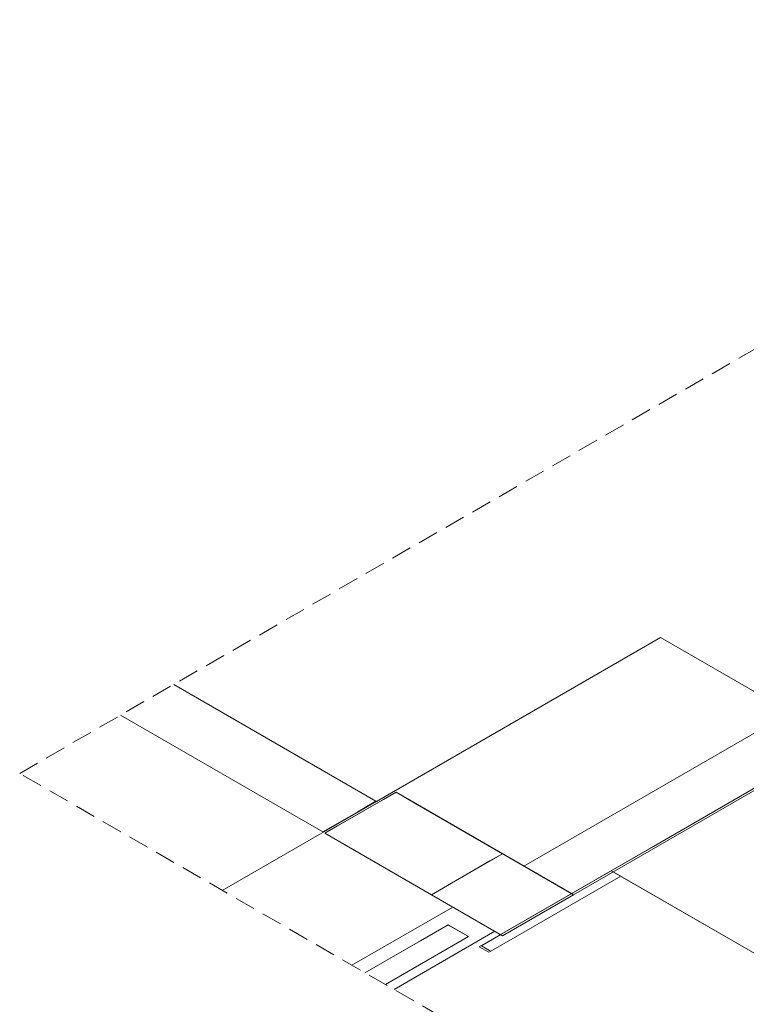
# Model space of a CAD drawing. Header units: millimetres. Extents: x 2 to 902, y -447 to 199.
# Tile 380 of 656: x 88 to 95, y 58 to 68. Entities that reach past the tile are written whole.
import ezdxf

# ---------------------------------------------------------------- set-up
doc = ezdxf.new("R2010")
doc.units = ezdxf.units.MM
doc.header["$MEASUREMENT"] = 0
doc.linetypes.add('JIS_02_2.0', pattern=[0.3, 0.2, -0.1])
for name, color, linetype, lineweight in [('DI-Área do detalhe', 7, 'JIS_02_2.0', 9), ('IFC-Laje-Contorno', 134, 'Continuous', 5), ('IFC-Parede padrão-Contorno', 44, 'Continuous', 5), ('IFC-Parede-Contorno', 42, 'Continuous', 5), ('IFC-Pilar-Contorno', 83, 'Continuous', 5), ('IFC-Porta-Contorno', 142, 'Continuous', 5), ('IFC-Viga-Contorno', 66, 'Continuous', 5)]:
    doc.layers.add(name, color=color, linetype=linetype, lineweight=lineweight)

msp = doc.modelspace()

# ---------------------------------------------------------------- linework, layer by layer
at = {"layer": 'DI-Área do detalhe'}
msp.add_lwpolyline([(88.2228, 60.169), (100.9597, 67.5226), (116.4944, 58.5536), (103.7576, 51.2), (88.2228, 60.169)], dxfattribs=at)
at = {"layer": 'IFC-Laje-Contorno', "color": 7, "lineweight": 5}
for p, q in [((91.7022, 59.896), (94.4735, 61.496)), ((91.7023, 59.896), (94.4735, 61.496)), ((96.1498, 60.5282), (94.4735, 61.496)), ((96.1017, 60.556), (94.4735, 61.496)), ((91.7023, 59.896), (89.7261, 61.0369)), ((91.7022, 59.896), (89.7261, 61.0369)), ((90.1989, 59.0281), (91.7022, 59.896)), ((90.199, 59.0281), (91.7023, 59.896)), ((97.4027, 57.2515), (94.0126, 59.2088)), ((91.8753, 58.0603), (92.859, 58.6282)), ((91.8753, 58.0603), (92.859, 58.6282))]:
    msp.add_line(p, q, dxfattribs=at)
at = {"layer": 'IFC-Parede padrão-Contorno', "color": 7, "lineweight": 5}
for p, q in [((91.6985, 59.8982), (89.7261, 61.0369)), ((91.1788, 59.5982), (89.2065, 60.7369)), ((94.1098, 59.286), (95.6224, 60.1593)), ((94.4045, 59.4562), (95.6224, 60.1593)), ((91.5205, 59.7954), (91.6985, 59.8982)), ((91.1788, 59.5982), (91.5205, 59.7954)), ((93.9943, 59.2193), (94.4045, 59.4562)), ((95.611, 58.2859), (93.9942, 59.2194))]:
    msp.add_line(p, q, dxfattribs=at)
at = {"layer": 'IFC-Parede-Contorno', "color": 7, "lineweight": 5}
for p, q in [((92.7067, 58.4761), (94.1097, 59.2861)), ((94.1098, 59.286), (94.1097, 59.2861)), ((92.9091, 58.5929), (93.9942, 59.2194)), ((93.0563, 58.5723), (94.0857, 59.1666)), ((92.7269, 58.4878), (92.9091, 58.5929)), ((92.8184, 58.4349), (93.0563, 58.5723)), ((92.7982, 58.4233), (92.7067, 58.4761)), ((92.8053, 58.4425), (92.7269, 58.4878)), ((92.7982, 58.4233), (92.8184, 58.4349)), ((92.8184, 58.4349), (92.8053, 58.4425))]:
    msp.add_line(p, q, dxfattribs=at)
at = {"layer": 'IFC-Pilar-Contorno', "color": 7, "lineweight": 5}
for p, q in [((91.324, 59.6565), (91.8938, 59.9855)), ((91.7708, 59.9144), (91.8938, 59.9854)), ((92.0783, 59.879), (91.8938, 59.9855)), ((93.6258, 58.9855), (91.8938, 59.9855)), ((92.7485, 59.492), (91.8938, 59.9854)), ((93.6074, 58.9961), (91.8938, 59.9854)), ((91.201, 59.5854), (91.7708, 59.9144)), ((92.933, 59.3855), (92.0783, 59.879)), ((91.201, 59.5855), (91.324, 59.6565)), ((92.0557, 59.092), (91.201, 59.5855)), ((91.3855, 59.4789), (91.201, 59.5854)), ((92.2402, 58.9854), (91.3855, 59.4789)), ((92.933, 59.3854), (92.7485, 59.492)), ((92.3632, 59.0565), (92.933, 59.3854)), ((92.81, 59.3145), (92.933, 59.3855)), ((92.2402, 58.9855), (92.81, 59.3145)), ((92.2402, 58.9855), (92.0557, 59.092)), ((92.2402, 58.9854), (92.3632, 59.0565)), ((92.933, 58.5855), (92.2402, 58.9855)), ((92.9146, 58.5961), (92.2402, 58.9854)), ((92.933, 58.5855), (93.6258, 58.9855))]:
    msp.add_line(p, q, dxfattribs=at)
at = {"layer": 'IFC-Porta-Contorno', "color": 7, "lineweight": 5}
for p, q in [((91.5909, 58.2245), (92.4014, 58.6924)), ((92.1317, 58.5367), (92.4014, 58.6924)), ((92.4231, 58.6799), (92.4014, 58.6924)), ((92.5793, 58.5897), (92.4014, 58.6924)), ((92.601, 58.5771), (92.4231, 58.6799)), ((91.5909, 58.2245), (92.1317, 58.5367)), ((91.7905, 58.1092), (92.601, 58.5771)), ((92.3313, 58.4214), (92.601, 58.5771)), ((92.601, 58.5771), (92.5793, 58.5897)), ((91.7905, 58.1092), (92.3313, 58.4214))]:
    msp.add_line(p, q, dxfattribs=at)
at = {"layer": 'IFC-Viga-Contorno', "color": 7, "lineweight": 5}
for p, q in [((93.1409, 59.2654), (100.5185, 63.525)), ((93.1409, 59.2654), (95.5541, 60.6587)), ((93.6258, 58.9854), (95.6234, 60.1388)), ((91.4643, 58.2975), (92.4481, 58.8655)), ((91.4643, 58.2975), (92.448, 58.8654))]:
    msp.add_line(p, q, dxfattribs=at)

doc.saveas('drawing.dxf')
